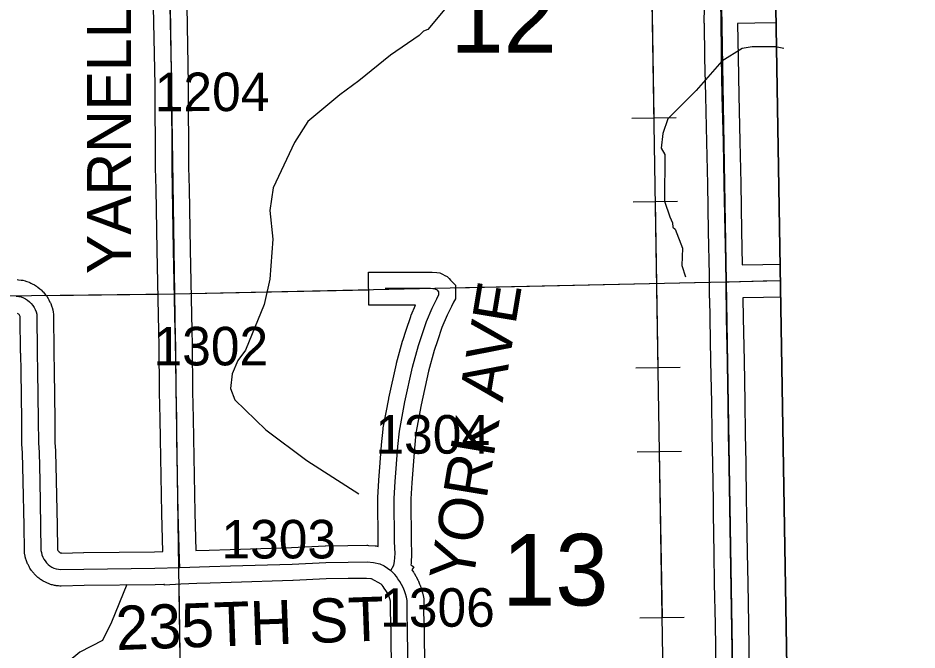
# Model space of a CAD drawing. Extents: x 23.6 to 68.7, y -63 to -29.
# Drawn here: x 55.361 to 56.994, y -48.069 to -46.921 of the extents above; entities that cross this region are included whole.
import ezdxf

# ---------------------------------------------------------------- set-up
doc = ezdxf.new("R2010")
doc.units = 0
for name, color, linetype in [('tdCoClipBndry', 7, 'Continuous'), ('tdCoCoBndry', 7, 'Continuous'), ('tdCoHydroRiver', 7, 'Continuous'), ('tdCoPipe', 7, 'Continuous'), ('tdCoSecRdNmbr', 7, 'Continuous'), ('tdCoSecRdTxt', 7, 'Continuous'), ('tdCoSecRteBand', 7, 'Continuous'), ('tdCoSecRteCL', 7, 'Continuous'), ('tdCoSectLine', 7, 'Continuous'), ('tdCoSectLinePart', 7, 'Continuous'), ('tdCoSectNmbr', 7, 'Continuous'), ('tdCoSurfEarth', 7, 'Continuous'), ('tdCoSurfGravel', 7, 'Continuous'), ('tdCoTwpBndryShd', 7, 'Continuous')]:
    doc.layers.add(name, color=color, linetype=linetype)

msp = doc.modelspace()

# ---------------------------------------------------------------- linework, layer by layer
at = {"layer": 'tdCoClipBndry'}
msp.add_lwpolyline([(48.4512, -33.5006), (56.4135, -33.3762), (56.4393, -33.3792), (56.4635, -33.3887), (56.4958, -33.4172), (56.511, -33.4483), (56.515, -33.4739), (56.5367, -34.4332), (56.5907, -38.4342), (56.6629, -42.4448), (56.8804, -55.4557), (56.9085, -56.4312), (56.9025, -56.8392), (56.9121, -57.4607), (56.9036, -57.4944), (56.8842, -57.5232), (56.8561, -57.5435), (56.8227, -57.553), (51.8233, -57.6334)], dxfattribs=at)
at = {"layer": 'tdCoCoBndry'}
for p, q in [((56.647, -47.4001), (56.6301, -46.4017)), ((56.6301, -46.4017), (56.647, -47.4001)), ((56.6636, -48.3998), (56.647, -47.4001)), ((56.647, -47.4001), (56.6636, -48.3998))]:
    msp.add_line(p, q, dxfattribs=at)
for points in [[(56.8804, -55.4557), (56.6629, -42.4448), (56.5907, -38.4342)], [(56.5284, -40.4484), (56.5463, -41.4474), (56.5633, -42.4465), (56.5785, -43.4411), (56.5946, -44.4414), (56.6119, -45.4382), (56.6301, -46.4017), (56.647, -47.4001), (56.6636, -48.3998), (56.6786, -49.3969), (56.6976, -50.3938), (56.712, -51.3894), (56.7304, -52.4659), (56.7487, -53.455), (56.7648, -54.458), (56.7808, -55.4579), (56.8089, -56.4341), (56.8029, -56.8393), (56.8127, -57.4536), (55.8172, -57.471), (54.8164, -57.4869), (53.8174, -57.5025), (52.8224, -57.5189), (51.8222, -57.5335)], [(56.5281, -40.4484), (56.5459, -41.4474), (56.563, -42.4465), (56.5781, -43.4411), (56.5942, -44.4414), (56.6115, -45.4382), (56.6297, -46.4017), (56.6467, -47.4001), (56.6633, -48.3998), (56.6782, -49.3968), (56.6973, -50.3938), (56.7117, -51.3893), (56.73, -52.4659), (56.7484, -53.455), (56.7645, -54.4579), (56.7804, -55.4579), (56.8086, -56.4341), (56.8025, -56.8393), (56.8124, -57.4536)], [(56.5284, -40.4484), (56.5463, -41.4474), (56.5633, -42.4465), (56.5785, -43.4411), (56.5946, -44.4414), (56.6119, -45.4382), (56.6301, -46.4017), (56.647, -47.4001), (56.6636, -48.3998), (56.6786, -49.3969), (56.6976, -50.3938)]]:
    msp.add_lwpolyline(points, dxfattribs=at)
at = {"layer": 'tdCoHydroRiver'}
for points in [[(56.1362, -46.9056), (56.1051, -46.9423), (56.0972, -46.9455), (56.0894, -46.9535), (56.0378, -46.9889), (55.98, -47.0354), (55.9455, -47.0611), (55.8877, -47.1092), (55.863, -47.1474), (55.8245, -47.2299), (55.8187, -47.271), (55.8241, -47.3231), (55.8187, -47.3957), (55.8082, -47.4416), (55.7745, -47.5242), (55.7605, -47.5433), (55.7498, -47.5671), (55.7469, -47.5939), (55.7551, -47.6144), (55.811, -47.6689), (55.8859, -47.7248), (55.9798, -47.7852)], [(56.7519, -46.9767), (56.7368, -46.9737), (56.6945, -46.9737), (56.6764, -46.9767), (56.639, -46.9996)], [(56.639, -46.9996), (56.5926, -47.0531), (56.5412, -47.1042), (56.5321, -47.1312), (56.5292, -47.158), (56.5357, -47.169), (56.5352, -47.2542), (56.545, -47.2825), (56.5499, -47.2935), (56.55, -47.3014), (56.5547, -47.3045), (56.5678, -47.3391), (56.5666, -47.3707), (56.5732, -47.3911)], [(55.5588, -47.9499), (55.5312, -48.0181), (55.5143, -48.0515), (55.4735, -48.0725), (55.4344, -48.1046), (55.3215, -48.1659)]]:
    msp.add_lwpolyline(points, dxfattribs=at)
at = {"layer": 'tdCoPipe'}
for p, q in [((56.4755, -47.1033), (56.5562, -47.102)), ((56.478, -47.2554), (56.5585, -47.2541)), ((56.4829, -47.5567), (56.5635, -47.5554)), ((56.4854, -47.7089), (56.5659, -47.7076)), ((56.4903, -48.0101), (56.5709, -48.0088))]:
    msp.add_line(p, q, dxfattribs=at)
for points in [[(56.4888, -45.4411), (56.6291, -54.0664), (56.8573, -54.3881), (56.9937, -57.4858)], [(56.5109, -46.8013), (56.5158, -47.1026)], [(56.5183, -47.2548), (56.5232, -47.5561)], [(56.5257, -47.7082), (56.5306, -48.0095)]]:
    msp.add_lwpolyline(points, dxfattribs=at)
at = {"layer": 'tdCoSecRteBand'}
for points in [[(55.3597, -47.3961), (55.3622, -47.3964), (55.3666, -47.397), (55.3681, -47.3973), (55.3697, -47.3976), (55.374, -47.3987), (55.3756, -47.3991), (55.377, -47.3997), (55.3812, -47.4012), (55.3827, -47.4018), (55.3842, -47.4025), (55.3881, -47.4044), (55.3896, -47.4051), (55.3909, -47.406), (55.3947, -47.4084), (55.396, -47.4092), (55.3973, -47.4102), (55.4007, -47.413), (55.402, -47.414), (55.4031, -47.4151), (55.4063, -47.4182), (55.4074, -47.4193), (55.4084, -47.4206), (55.4113, -47.424), (55.4123, -47.4253), (55.4132, -47.4266), (55.4156, -47.4303), (55.4165, -47.4316), (55.4172, -47.4331), (55.4192, -47.437), (55.42, -47.4384), (55.4205, -47.4399), (55.4221, -47.4441), (55.4227, -47.4456), (55.4231, -47.4471), (55.4243, -47.4514), (55.4252, -47.4551), (55.4253, -47.4589), (55.4259, -47.529), (55.4268, -47.562), (55.4268, -47.5622), (55.4268, -47.5624), (55.4278, -47.6507), (55.4282, -47.6917), (55.4293, -47.7073), (55.4294, -47.708), (55.4294, -47.7086), (55.4307, -47.7606), (55.4307, -47.7607), (55.4307, -47.7608), (55.4322, -47.8423), (55.4322, -47.8424), (55.4322, -47.8424), (55.4328, -47.8854), (55.4329, -47.8859), (55.4331, -47.8868), (55.4335, -47.8877), (55.4339, -47.8885), (55.4344, -47.8892), (55.4349, -47.8899), (55.4356, -47.8906), (55.4363, -47.8911), (55.4371, -47.8916), (55.4379, -47.892), (55.4388, -47.8923), (55.4397, -47.8925), (55.44, -47.8926), (55.4802, -47.8916), (55.4804, -47.8916), (55.4806, -47.8916), (55.6089, -47.8902), (55.6239, -47.8897), (55.6221, -47.8212), (55.6221, -47.8211), (55.6221, -47.821), (55.6197, -47.685), (55.6197, -47.6848), (55.6197, -47.6847), (55.6194, -47.6489), (55.6181, -47.6005), (55.6181, -47.6003), (55.6181, -47.6), (55.6175, -47.5156), (55.6168, -47.4903), (55.6168, -47.4902), (55.6168, -47.4901), (55.6137, -47.3431), (55.6137, -47.343), (55.6137, -47.3429), (55.6118, -47.232), (55.6109, -47.1932), (55.6109, -47.1929), (55.6109, -47.1926), (55.6104, -47.0433), (55.6074, -46.9013)], [(55.6674, -46.9002), (55.6704, -47.0423), (55.6704, -47.0426), (55.6704, -47.0428), (55.6709, -47.1921), (55.6718, -47.2307), (55.6718, -47.2308), (55.6718, -47.2309), (55.6737, -47.3419), (55.6768, -47.4887), (55.6775, -47.5142), (55.6775, -47.5146), (55.6775, -47.5149), (55.6781, -47.5993), (55.6793, -47.6475), (55.6793, -47.6478), (55.6793, -47.648), (55.6797, -47.684), (55.6821, -47.8198), (55.6839, -47.8879), (55.7081, -47.8872), (55.7462, -47.8861), (55.858, -47.8826), (55.9187, -47.8796), (55.9192, -47.8796), (55.9198, -47.8796), (55.9601, -47.8791), (55.9943, -47.8784), (55.9959, -47.8784), (55.9975, -47.8786), (56.0094, -47.8796), (56.0115, -47.8798), (56.0136, -47.8803), (56.0152, -47.8806), (56.0149, -47.8736), (56.0149, -47.8731), (56.0149, -47.8725), (56.0143, -47.7936), (56.0143, -47.7927), (56.0144, -47.7917), (56.0162, -47.7611), (56.0162, -47.7608), (56.0162, -47.7605), (56.0212, -47.697), (56.0212, -47.6967), (56.0212, -47.6963), (56.0241, -47.668), (56.0243, -47.6668), (56.0245, -47.6656), (56.0343, -47.6124), (56.0344, -47.6119), (56.0345, -47.6114), (56.0482, -47.5491), (56.0484, -47.5484), (56.0485, -47.5477), (56.0592, -47.5083), (56.0594, -47.5075), (56.0597, -47.5067), (56.0658, -47.4882), (56.0658, -47.4882), (56.0658, -47.4882), (56.0742, -47.463), (56.0746, -47.4618), (56.0751, -47.4607), (56.0829, -47.4425), (56.0279, -47.4426), (55.9979, -47.4427), (55.9978, -47.3827), (56.0278, -47.3826), (56.1098, -47.3825), (56.1115, -47.3825), (56.1131, -47.3826), (56.1216, -47.3836), (56.1271, -47.3841), (56.1319, -47.3866), (56.1361, -47.3888), (56.1404, -47.3909), (56.1438, -47.3943), (56.1467, -47.3973), (56.1556, -47.4061), (56.1555, -47.4187), (56.1555, -47.4238), (56.1554, -47.4309), (56.1522, -47.4372), (56.1482, -47.445), (56.1404, -47.4606), (56.1308, -47.4831), (56.1227, -47.5072), (56.1169, -47.5248), (56.1067, -47.5627), (56.0932, -47.6238), (56.0837, -47.6753), (56.081, -47.7021), (56.076, -47.7649), (56.0743, -47.7942), (56.0749, -47.8716), (56.0757, -47.8923), (56.0758, -47.8936), (56.0757, -47.895), (56.075, -47.9091), (56.0749, -47.9117), (56.0744, -47.9138), (56.08, -47.9178), (56.0762, -47.923), (56.0794, -47.9276), (56.0799, -47.9284), (56.0804, -47.9292), (56.0836, -47.9346), (56.0841, -47.9354), (56.0845, -47.9363), (56.0873, -47.9418), (56.0877, -47.9427), (56.0881, -47.9436), (56.0905, -47.9493), (56.0909, -47.9502), (56.0912, -47.9511), (56.0933, -47.9569), (56.0936, -47.9579), (56.0939, -47.9588), (56.0955, -47.9648), (56.0958, -47.9657), (56.096, -47.9667), (56.0972, -47.9727), (56.0979, -47.9759), (56.0979, -47.9792), (56.0976, -47.9978), (56.0984, -48.0349), (56.0984, -48.035), (56.0985, -48.0351), (56.0994, -48.0972)], [(56.6288, -48.106), (56.6275, -48.0219), (56.6262, -47.9481), (56.6262, -47.9481), (56.6262, -47.948), (56.6254, -47.8933), (56.6242, -47.8212), (56.6238, -47.7985), (56.6238, -47.7984), (56.6238, -47.7983), (56.6226, -47.7302), (56.6215, -47.678), (56.6215, -47.6778), (56.6214, -47.6776), (56.6208, -47.6194), (56.6195, -47.545), (56.618, -47.4668), (56.618, -47.4667), (56.618, -47.4666), (56.6175, -47.4302), (56.6171, -47.4302), (56.617, -47.4004), (56.6168, -47.3879), (56.615, -47.3089), (56.615, -47.3088), (56.615, -47.3087), (56.6137, -47.2228), (56.6122, -47.1466), (56.6101, -47.0635), (56.6101, -47.0635), (56.6101, -47.0634), (56.6086, -46.9937), (56.6086, -46.9935), (56.6086, -46.9934), (56.6079, -46.9309), (56.6069, -46.9308), (56.6076, -46.9014)], [(56.7379, -46.9304), (56.6993, -46.931), (56.6993, -46.931), (56.6992, -46.931), (56.6679, -46.9314), (56.6686, -46.9926), (56.6701, -47.0621), (56.6722, -47.1452), (56.6722, -47.1453), (56.6722, -47.1454), (56.6737, -47.2217), (56.6737, -47.2217), (56.6737, -47.2218), (56.675, -47.3076), (56.6764, -47.3696), (56.7136, -47.3688), (56.7137, -47.3688), (56.7137, -47.3688), (56.7452, -47.3683)], [(56.7462, -47.4282), (56.7149, -47.4288), (56.6775, -47.4296), (56.6775, -47.4297), (56.678, -47.4657), (56.6795, -47.5439), (56.6795, -47.5439), (56.6795, -47.5439), (56.6808, -47.6184), (56.6808, -47.6185), (56.6808, -47.6186), (56.6814, -47.6768), (56.6826, -47.7289), (56.6826, -47.729), (56.6826, -47.7291), (56.6837, -47.7972), (56.6842, -47.82), (56.6842, -47.8201), (56.6842, -47.8202), (56.6854, -47.8924), (56.6854, -47.8924), (56.6854, -47.8924), (56.6862, -47.9471), (56.6875, -48.0209), (56.6875, -48.0209), (56.6875, -48.0209), (56.6888, -48.1051)], [(56.0395, -48.1095), (56.0385, -48.0361), (56.0376, -47.9986), (56.0376, -47.9981), (56.0376, -47.9975), (56.0378, -47.9817), (56.0374, -47.9799), (56.0363, -47.9758), (56.0349, -47.9718), (56.0333, -47.968), (56.0314, -47.9642), (56.0292, -47.9606), (56.0263, -47.9563), (56.0242, -47.9532), (56.0225, -47.9511), (56.0207, -47.9492), (56.0206, -47.9491), (56.0028, -47.9394), (56.002, -47.9392), (55.9939, -47.9385), (55.9612, -47.9391), (55.9611, -47.9391), (55.9609, -47.9391), (55.921, -47.9396), (55.8607, -47.9425), (55.8604, -47.9426), (55.8602, -47.9426), (55.748, -47.946), (55.748, -47.946), (55.748, -47.946), (55.7099, -47.9472), (55.7099, -47.9472), (55.7099, -47.9472), (55.6861, -47.9479), (55.6567, -47.9488), (55.6273, -47.9507), (55.6272, -47.9496), (55.6261, -47.9497), (55.6104, -47.9501), (55.6101, -47.9501), (55.6099, -47.9501), (55.4815, -47.9516), (55.4392, -47.9526), (55.437, -47.9527), (55.4349, -47.9524), (55.4307, -47.9519), (55.4291, -47.9517), (55.4275, -47.9513), (55.4235, -47.9504), (55.4219, -47.95), (55.4203, -47.9494), (55.4164, -47.948), (55.4149, -47.9475), (55.4134, -47.9468), (55.4096, -47.945), (55.4082, -47.9443), (55.4068, -47.9434), (55.4032, -47.9412), (55.4019, -47.9404), (55.4006, -47.9393), (55.3973, -47.9368), (55.396, -47.9358), (55.3948, -47.9346), (55.3919, -47.9317), (55.3907, -47.9306), (55.3897, -47.9293), (55.387, -47.9261), (55.386, -47.9248), (55.3851, -47.9235), (55.3828, -47.92), (55.3819, -47.9186), (55.3812, -47.9172), (55.3793, -47.9135), (55.3785, -47.912), (55.3779, -47.9105), (55.3765, -47.9066), (55.3759, -47.9051), (55.3755, -47.9035), (55.3744, -47.8994), (55.374, -47.8979), (55.3738, -47.8963), (55.3732, -47.8921), (55.3729, -47.8902), (55.3729, -47.8882), (55.3722, -47.8434), (55.3707, -47.762), (55.3694, -47.7108), (55.3683, -47.695), (55.3683, -47.6942), (55.3682, -47.6933), (55.3678, -47.6514), (55.3678, -47.6514), (55.3678, -47.6514), (55.3668, -47.5633), (55.366, -47.5303), (55.3659, -47.53), (55.3659, -47.5298), (55.3653, -47.4635), (55.3651, -47.463), (55.3645, -47.4619), (55.3639, -47.4608), (55.3631, -47.4599), (55.3622, -47.459), (55.3612, -47.4582), (55.3601, -47.4575)]]:
    msp.add_lwpolyline(points, dxfattribs=at)
at = {"layer": 'tdCoSecRteCL'}
for points in [[(55.6552, -47.9188), (55.6543, -47.9047), (55.6521, -47.8204), (55.6497, -47.6844), (55.6493, -47.6483), (55.6481, -47.5998), (55.6475, -47.5151), (55.6468, -47.4894), (55.6437, -47.3424), (55.6418, -47.2314), (55.6409, -47.1925), (55.6404, -47.0429), (55.6374, -46.9007), (55.6354, -46.7482), (55.6344, -46.6707)], [(56.647, -47.4001), (56.6468, -47.3873), (56.645, -47.3082), (56.6437, -47.2222), (56.6422, -47.146), (56.6401, -47.0628), (56.6386, -46.9931), (56.6378, -46.9183), (56.6376, -46.9015)], [(56.647, -47.4001), (56.6523, -47.4001), (56.7143, -47.3988), (56.7457, -47.3982)], [(56.6636, -48.3998), (56.6636, -48.3849), (56.6621, -48.315), (56.661, -48.2353), (56.6597, -48.1697), (56.6588, -48.1056), (56.6575, -48.0214), (56.6562, -47.9476), (56.6554, -47.8928), (56.6542, -47.8207), (56.6537, -47.7978), (56.6526, -47.7296), (56.6514, -47.6773), (56.6508, -47.6189), (56.6495, -47.5445), (56.648, -47.4662), (56.647, -47.4001)], [(55.358, -47.4261), (55.3624, -47.4267), (55.3667, -47.4278), (55.3709, -47.4294), (55.3748, -47.4313), (55.3786, -47.4337), (55.3821, -47.4365), (55.3852, -47.4396), (55.3881, -47.443), (55.3905, -47.4468), (55.3925, -47.4507), (55.3941, -47.4549), (55.3953, -47.4592), (55.3959, -47.5295), (55.3968, -47.5627), (55.3978, -47.651), (55.3982, -47.6929), (55.3994, -47.7094), (55.4007, -47.7613), (55.4022, -47.8429), (55.4028, -47.8878), (55.4035, -47.8919), (55.4045, -47.8959), (55.406, -47.8998), (55.4079, -47.9035), (55.4102, -47.907), (55.4128, -47.9103), (55.4158, -47.9132), (55.4191, -47.9157), (55.4226, -47.918), (55.4264, -47.9198), (55.4303, -47.9211), (55.4344, -47.9221), (55.4385, -47.9226), (55.4809, -47.9216), (55.6095, -47.9201), (55.6552, -47.9188)], [(56.0381, -47.9244), (56.0436, -47.9144), (56.0451, -47.9077), (56.0458, -47.8935), (56.0449, -47.8723), (56.0443, -47.7934), (56.0461, -47.7629), (56.0511, -47.6994), (56.054, -47.6711), (56.0638, -47.6179), (56.0775, -47.5555), (56.0881, -47.5161), (56.0943, -47.4977), (56.1027, -47.4725), (56.1132, -47.4479), (56.1214, -47.4314), (56.1255, -47.4236), (56.1255, -47.4185), (56.1226, -47.4155), (56.1184, -47.4134), (56.1099, -47.4125), (56.0279, -47.4126)], [(55.6552, -47.9188), (55.709, -47.9172), (55.7471, -47.916), (55.8592, -47.9126), (55.9201, -47.9096), (55.9606, -47.9091), (55.9949, -47.9084), (56.0067, -47.9095), (56.0179, -47.9121), (56.0262, -47.9158), (56.0381, -47.9244)], [(56.0742, -48.1283), (56.0712, -48.119), (56.0695, -48.109), (56.0685, -48.0356), (56.0676, -47.9979), (56.0679, -47.9788), (56.0666, -47.9728), (56.065, -47.9668), (56.0629, -47.961), (56.0605, -47.9553), (56.0577, -47.9498), (56.0546, -47.9445), (56.0511, -47.9394), (56.0483, -47.9353), (56.0452, -47.9314), (56.0418, -47.9278), (56.0381, -47.9244)]]:
    msp.add_lwpolyline(points, dxfattribs=at)
at = {"layer": 'tdCoSectLine'}
for points in [[(56.6297, -46.4017), (56.6467, -47.4001)], [(55.6299, -46.4216), (55.645, -47.4224)], [(55.645, -47.4224), (56.6467, -47.4001)], [(56.6467, -47.4001), (56.7457, -47.398)], [(56.6467, -47.4001), (56.6633, -48.3998)], [(54.6575, -47.4335), (55.645, -47.4224)], [(55.645, -47.4224), (55.6598, -48.4161)]]:
    msp.add_lwpolyline(points, dxfattribs=at)
at = {"layer": 'tdCoSectLinePart'}
for points in [[(56.1538, -47.4111), (56.6167, -47.4008)], [(55.4113, -47.425), (55.6149, -47.4227)], [(55.6748, -47.4217), (55.9976, -47.4146)], [(55.6529, -47.9488), (55.6598, -48.4161)]]:
    msp.add_lwpolyline(points, dxfattribs=at)
at = {"layer": 'tdCoSurfEarth'}
msp.add_lwpolyline([(56.647, -47.4001), (56.6523, -47.4001), (56.7143, -47.3988), (56.7457, -47.3982)], dxfattribs=at)
at = {"layer": 'tdCoSurfGravel'}
for points in [[(55.6552, -47.9188), (55.6543, -47.9047), (55.6521, -47.8204), (55.6497, -47.6844), (55.6493, -47.6483), (55.6481, -47.5998), (55.6475, -47.5151), (55.6468, -47.4894), (55.6437, -47.3424), (55.6418, -47.2314), (55.6409, -47.1925), (55.6404, -47.0429), (55.6374, -46.9007)], [(56.6588, -48.1056), (56.6575, -48.0214), (56.6562, -47.9476), (56.6554, -47.8928), (56.6542, -47.8207), (56.6537, -47.7978), (56.6526, -47.7296), (56.6514, -47.6773), (56.6508, -47.6189), (56.6495, -47.5445), (56.648, -47.4662), (56.647, -47.4001), (56.6468, -47.3873), (56.645, -47.3082), (56.6437, -47.2222), (56.6422, -47.146), (56.6401, -47.0628), (56.6386, -46.9931), (56.6378, -46.9183)], [(55.358, -47.4261), (55.3624, -47.4267), (55.3667, -47.4278), (55.3709, -47.4294), (55.3748, -47.4313), (55.3786, -47.4337), (55.3821, -47.4365), (55.3852, -47.4396), (55.3881, -47.443), (55.3905, -47.4468), (55.3925, -47.4507), (55.3941, -47.4549), (55.3953, -47.4592), (55.3959, -47.5295), (55.3968, -47.5627), (55.3978, -47.651), (55.3982, -47.6929), (55.3994, -47.7094), (55.4007, -47.7613), (55.4022, -47.8429), (55.4028, -47.8878), (55.4035, -47.8919), (55.4045, -47.8959), (55.406, -47.8998), (55.4079, -47.9035), (55.4102, -47.907), (55.4128, -47.9103), (55.4158, -47.9132), (55.4191, -47.9157), (55.4226, -47.918), (55.4264, -47.9198), (55.4303, -47.9211), (55.4344, -47.9221), (55.4385, -47.9226), (55.4809, -47.9216), (55.6095, -47.9201), (55.6552, -47.9188), (55.709, -47.9172), (55.7471, -47.916), (55.8592, -47.9126), (55.9201, -47.9096), (55.9606, -47.9091), (55.9949, -47.9084), (56.0067, -47.9095), (56.0179, -47.9121), (56.0262, -47.9158), (56.0381, -47.9244)], [(56.0381, -47.9244), (56.0436, -47.9144), (56.0451, -47.9077), (56.0458, -47.8935), (56.0449, -47.8723), (56.0443, -47.7934), (56.0461, -47.7629), (56.0511, -47.6994), (56.054, -47.6711), (56.0638, -47.6179), (56.0775, -47.5555), (56.0881, -47.5161), (56.0943, -47.4977), (56.1027, -47.4725), (56.1132, -47.4479), (56.1214, -47.4314), (56.1255, -47.4236), (56.1255, -47.4185), (56.1226, -47.4155), (56.1184, -47.4134), (56.1099, -47.4125), (56.0279, -47.4126)], [(56.0742, -48.1283), (56.0712, -48.119), (56.0695, -48.109), (56.0685, -48.0356), (56.0676, -47.9979), (56.0679, -47.9788), (56.0666, -47.9728), (56.065, -47.9668), (56.0629, -47.961), (56.0605, -47.9553), (56.0577, -47.9498), (56.0546, -47.9445), (56.0511, -47.9394), (56.0483, -47.9353), (56.0452, -47.9314), (56.0418, -47.9278), (56.0381, -47.9244)]]:
    msp.add_lwpolyline(points, dxfattribs=at)
at = {"layer": 'tdCoTwpBndryShd'}
msp.add_lwpolyline([(56.5281, -40.4484), (56.5459, -41.4474), (56.563, -42.4465), (56.5781, -43.4411), (56.5942, -44.4414), (56.6115, -45.4382), (56.6297, -46.4017), (56.6467, -47.4001), (56.6633, -48.3998), (56.6782, -49.3968), (56.6973, -50.3938), (56.7117, -51.3893), (56.73, -52.4659), (56.7484, -53.455), (56.7645, -54.4579), (56.7804, -55.4579), (56.8086, -56.4341), (56.8025, -56.8393), (56.8124, -57.4536)], dxfattribs=at)

# ---------------------------------------------------------------- texts
at = {"layer": 'tdCoSecRdNmbr'}
for s, rotation, p in [('1204', 0.0422, (55.6094, -47.0906)), ('1302', 0.0422, (55.6072, -47.5521)), ('1304', 0.0425, (56.0101, -47.7123)), ('1303', 0.0423, (55.7305, -47.9025)), ('1306', 0.0425, (56.0188, -48.0265))]:
    msp.add_text(s, height=0.07, rotation=rotation, dxfattribs=at).set_placement(p)
at = {"layer": 'tdCoSecRdTxt'}
for s, rotation, p in [('YARNELL AVE', 90, (55.5664, -47.3863)), ('YORK AVE', 80.5734, (56.1865, -47.9487)), ('235TH ST', 2.0621, (55.54, -48.0688))]:
    msp.add_text(s, height=0.08, rotation=rotation, dxfattribs=at).set_placement(p)
at = {"layer": 'tdCoSectNmbr'}
for s, rotation, p in [('12', 0.0426, (56.1461, -46.9843)), ('13', 0.0425, (56.2401, -47.9879))]:
    msp.add_text(s, height=0.13, rotation=rotation, dxfattribs=at).set_placement(p)

doc.saveas('drawing.dxf')
